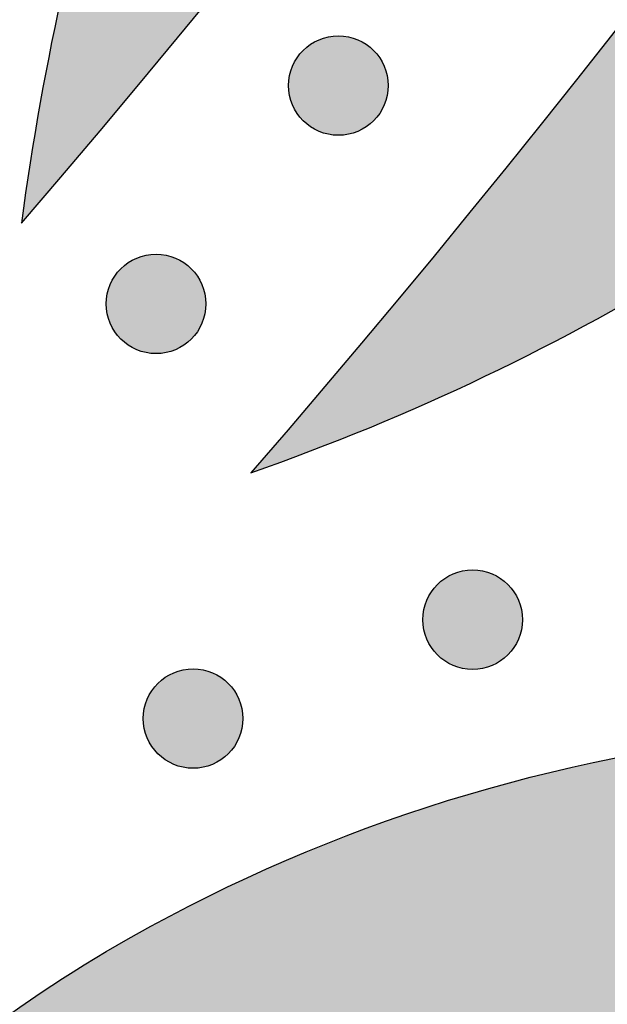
# Model space of a CAD drawing. Header units: millimetres. Extents: x -3873 to -97, y 912 to 4165.
# Tile 210 of 656: x -3035 to -3014, y 1176 to 1211. Entities that reach past the tile are written whole.
import ezdxf

# ---------------------------------------------------------------- set-up
doc = ezdxf.new("R2010")
doc.units = ezdxf.units.MM
doc.layers.add('pattern', color=7, linetype='Continuous', true_color=0x000000)

msp = doc.modelspace()

# ---------------------------------------------------------------- hatches: boundary and pattern name
at = {"layer": 'pattern'}
for points in [[(-2952.738, 1455.281), (-2952.84, 1448.097), (-2953.08, 1440.896), (-2953.459, 1433.682), (-2953.978, 1426.459), (-2954.638, 1419.231), (-2955.439, 1412.002), (-2956.382, 1404.776), (-2957.467, 1397.558), (-2958.694, 1390.351), (-2960.063, 1383.16), (-2961.574, 1375.989), (-2963.225, 1368.841), (-2965.018, 1361.722), (-2966.95, 1354.635), (-2969.021, 1347.585), (-2971.231, 1340.575), (-2973.577, 1333.61), (-2976.058, 1326.693), (-2978.673, 1319.829), (-2981.42, 1313.021), (-2984.297, 1306.273), (-2987.303, 1299.589), (-2990.435, 1292.973), (-2993.69, 1286.427), (-2997.067, 1279.956), (-3000.564, 1273.563), (-3004.176, 1267.25), (-3007.902, 1261.022), (-3011.739, 1254.88), (-3015.684, 1248.828), (-3019.734, 1242.869), (-3023.885, 1237.005), (-3024.897, 1235.091), (-3025.867, 1233.15), (-3026.794, 1231.185), (-3027.676, 1229.197), (-3028.514, 1227.186), (-3029.306, 1225.156), (-3030.052, 1223.106), (-3030.75, 1221.04), (-3031.401, 1218.958), (-3032.003, 1216.862), (-3032.557, 1214.754), (-3033.062, 1212.635), (-3033.518, 1210.508), (-3033.925, 1208.373), (-3034.282, 1206.234), (-3034.589, 1204.09), (-3029.181, 1210.512), (-3023.895, 1217.074), (-3018.736, 1223.772), (-3013.708, 1230.602), (-3008.817, 1237.561), (-3004.067, 1244.645), (-2999.462, 1251.85), (-2995.008, 1259.171), (-2990.709, 1266.603), (-2986.569, 1274.142), (-2982.59, 1281.782), (-2978.778, 1289.518), (-2975.136, 1297.345), (-2971.666, 1305.257), (-2968.371, 1313.249), (-2965.255, 1321.314), (-2962.32, 1329.446), (-2959.567, 1337.64), (-2956.999, 1345.889), (-2954.617, 1354.187), (-2952.422, 1362.527), (-2950.416, 1370.904), (-2948.599, 1379.311), (-2946.972, 1387.741), (-2945.534, 1396.189), (-2944.286, 1404.648), (-2943.227, 1413.111), (-2942.357, 1421.573), (-2941.674, 1430.027), (-2941.178, 1438.467), (-2940.866, 1446.887), (-2940.738, 1455.282)], [(-2929.758, 1428.419), (-2930.401, 1420.543), (-2931.202, 1412.659), (-2932.162, 1404.769), (-2933.282, 1396.88), (-2934.563, 1388.995), (-2936.004, 1381.12), (-2937.606, 1373.26), (-2939.369, 1365.419), (-2941.292, 1357.602), (-2943.375, 1349.815), (-2945.618, 1342.062), (-2948.02, 1334.347), (-2950.579, 1326.677), (-2953.295, 1319.055), (-2956.165, 1311.487), (-2959.189, 1303.977), (-2962.364, 1296.53), (-2965.689, 1289.15), (-2969.161, 1281.841), (-2972.778, 1274.609), (-2976.537, 1267.458), (-2980.436, 1260.391), (-2984.472, 1253.413), (-2988.642, 1246.527), (-2992.942, 1239.738), (-2997.37, 1233.049), (-3001.922, 1226.463), (-3006.594, 1219.984), (-3011.383, 1213.615), (-3016.285, 1207.36), (-3021.297, 1201.22), (-3026.413, 1195.198), (-3024.311, 1195.964), (-3022.224, 1196.789), (-3020.157, 1197.673), (-3018.111, 1198.616), (-3016.088, 1199.616), (-3014.092, 1200.673), (-3012.124, 1201.785), (-3010.187, 1202.952), (-3008.283, 1204.173), (-3006.414, 1205.445), (-3004.583, 1206.767), (-3002.791, 1208.137), (-3001.04, 1209.555), (-2999.332, 1211.017), (-2997.668, 1212.523), (-2996.051, 1214.069), (-2988.979, 1224.053), (-2982.186, 1234.274), (-2975.684, 1244.722), (-2969.483, 1255.384), (-2963.595, 1266.247), (-2958.027, 1277.296), (-2952.79, 1288.518), (-2947.89, 1299.898), (-2943.335, 1311.42), (-2939.13, 1323.068), (-2935.281, 1334.827), (-2931.792, 1346.681), (-2928.665, 1358.612), (-2925.903, 1370.604), (-2923.506, 1382.64), (-2921.475, 1394.705), (-2921.561, 1396.876), (-2921.705, 1399.05), (-2921.908, 1401.223), (-2922.169, 1403.394), (-2922.49, 1405.561), (-2922.868, 1407.72), (-2923.305, 1409.87), (-2923.8, 1412.008), (-2924.352, 1414.132), (-2924.961, 1416.24), (-2925.626, 1418.329), (-2926.347, 1420.397), (-2927.121, 1422.442), (-2927.949, 1424.462), (-2928.828, 1426.455)], [(-3024.552, 1207.746), (-3024.524, 1207.718), (-3024.495, 1207.691), (-3024.465, 1207.664), (-3024.434, 1207.638), (-3024.402, 1207.612), (-3024.37, 1207.587), (-3024.337, 1207.562), (-3024.302, 1207.538), (-3024.268, 1207.515), (-3024.232, 1207.492), (-3024.195, 1207.47), (-3024.158, 1207.449), (-3024.12, 1207.428), (-3024.081, 1207.409), (-3024.042, 1207.39), (-3024.002, 1207.372), (-3023.961, 1207.355), (-3023.92, 1207.339), (-3023.878, 1207.324), (-3023.835, 1207.31), (-3023.792, 1207.297), (-3023.749, 1207.285), (-3023.705, 1207.274), (-3023.661, 1207.264), (-3023.616, 1207.255), (-3023.571, 1207.247), (-3023.526, 1207.241), (-3023.48, 1207.236), (-3023.435, 1207.231), (-3023.389, 1207.228), (-3023.343, 1207.227), (-3023.297, 1207.226), (-3023.251, 1207.227), (-3023.205, 1207.228), (-3023.159, 1207.231), (-3023.114, 1207.236), (-3023.068, 1207.241), (-3023.023, 1207.247), (-3022.978, 1207.255), (-3022.934, 1207.264), (-3022.889, 1207.274), (-3022.845, 1207.285), (-3022.802, 1207.297), (-3022.759, 1207.31), (-3022.716, 1207.324), (-3022.674, 1207.339), (-3022.633, 1207.355), (-3022.592, 1207.372), (-3022.552, 1207.39), (-3022.513, 1207.409), (-3022.474, 1207.429), (-3022.436, 1207.449), (-3022.399, 1207.47), (-3022.362, 1207.492), (-3022.327, 1207.515), (-3022.292, 1207.539), (-3022.258, 1207.563), (-3022.224, 1207.587), (-3022.192, 1207.612), (-3022.16, 1207.638), (-3022.13, 1207.664), (-3022.1, 1207.691), (-3022.071, 1207.718), (-3022.042, 1207.746), (-3022.015, 1207.774), (-3021.988, 1207.803), (-3021.961, 1207.833), (-3021.935, 1207.864), (-3021.909, 1207.895), (-3021.884, 1207.928), (-3021.859, 1207.961), (-3021.835, 1207.995), (-3021.812, 1208.03), (-3021.789, 1208.066), (-3021.767, 1208.102), (-3021.746, 1208.14), (-3021.725, 1208.178), (-3021.706, 1208.216), (-3021.687, 1208.256), (-3021.669, 1208.296), (-3021.652, 1208.337), (-3021.636, 1208.378), (-3021.621, 1208.42), (-3021.606, 1208.462), (-3021.593, 1208.505), (-3021.581, 1208.549), (-3021.57, 1208.593), (-3021.561, 1208.637), (-3021.552, 1208.682), (-3021.544, 1208.727), (-3021.538, 1208.772), (-3021.532, 1208.817), (-3021.528, 1208.863), (-3021.525, 1208.909), (-3021.524, 1208.955), (-3021.523, 1209.001), (-3021.524, 1209.046), (-3021.525, 1209.092), (-3021.528, 1209.138), (-3021.532, 1209.184), (-3021.538, 1209.229), (-3021.544, 1209.274), (-3021.552, 1209.319), (-3021.561, 1209.364), (-3021.57, 1209.408), (-3021.581, 1209.452), (-3021.593, 1209.496), (-3021.607, 1209.539), (-3021.621, 1209.581), (-3021.636, 1209.623), (-3021.652, 1209.664), (-3021.669, 1209.705), (-3021.687, 1209.745), (-3021.706, 1209.785), (-3021.725, 1209.823), (-3021.746, 1209.861), (-3021.767, 1209.899), (-3021.789, 1209.935), (-3021.812, 1209.971), (-3021.835, 1210.006), (-3021.859, 1210.04), (-3021.884, 1210.073), (-3021.909, 1210.106), (-3021.935, 1210.137), (-3021.961, 1210.168), (-3021.988, 1210.198), (-3022.015, 1210.227), (-3022.043, 1210.255), (-3022.071, 1210.283), (-3022.1, 1210.31), (-3022.13, 1210.337), (-3022.161, 1210.363), (-3022.192, 1210.389), (-3022.225, 1210.414), (-3022.258, 1210.438), (-3022.292, 1210.462), (-3022.327, 1210.486), (-3022.363, 1210.509), (-3022.399, 1210.531), (-3022.436, 1210.552), (-3022.474, 1210.572), (-3022.513, 1210.592), (-3022.553, 1210.611), (-3022.593, 1210.629), (-3022.633, 1210.646), (-3022.675, 1210.662), (-3022.717, 1210.677), (-3022.759, 1210.691), (-3022.802, 1210.704), (-3022.846, 1210.716), (-3022.889, 1210.727), (-3022.934, 1210.737), (-3022.978, 1210.746), (-3023.023, 1210.753), (-3023.069, 1210.76), (-3023.114, 1210.765), (-3023.16, 1210.769), (-3023.206, 1210.772), (-3023.251, 1210.774), (-3023.297, 1210.775), (-3023.343, 1210.774), (-3023.389, 1210.772), (-3023.435, 1210.769), (-3023.481, 1210.765), (-3023.526, 1210.76), (-3023.571, 1210.753), (-3023.616, 1210.746), (-3023.661, 1210.737), (-3023.705, 1210.727), (-3023.749, 1210.716), (-3023.793, 1210.704), (-3023.836, 1210.691), (-3023.878, 1210.677), (-3023.92, 1210.662), (-3023.961, 1210.646), (-3024.002, 1210.629), (-3024.042, 1210.611), (-3024.082, 1210.592), (-3024.12, 1210.572), (-3024.158, 1210.552), (-3024.196, 1210.53), (-3024.232, 1210.508), (-3024.268, 1210.486), (-3024.303, 1210.462), (-3024.337, 1210.438), (-3024.37, 1210.414), (-3024.403, 1210.388), (-3024.434, 1210.363), (-3024.465, 1210.336), (-3024.495, 1210.31), (-3024.524, 1210.282), (-3024.552, 1210.255), (-3024.579, 1210.227), (-3024.607, 1210.198), (-3024.633, 1210.168), (-3024.66, 1210.137), (-3024.685, 1210.105), (-3024.711, 1210.073), (-3024.735, 1210.04), (-3024.759, 1210.006), (-3024.783, 1209.971), (-3024.805, 1209.935), (-3024.827, 1209.899), (-3024.849, 1209.861), (-3024.869, 1209.823), (-3024.889, 1209.784), (-3024.908, 1209.745), (-3024.926, 1209.705), (-3024.943, 1209.664), (-3024.959, 1209.623), (-3024.974, 1209.581), (-3024.988, 1209.538), (-3025.001, 1209.495), (-3025.013, 1209.452), (-3025.024, 1209.408), (-3025.034, 1209.364), (-3025.043, 1209.319), (-3025.05, 1209.274), (-3025.057, 1209.229), (-3025.062, 1209.183), (-3025.066, 1209.138), (-3025.069, 1209.092), (-3025.071, 1209.046), (-3025.072, 1209), (-3025.071, 1208.954), (-3025.069, 1208.908), (-3025.066, 1208.863), (-3025.062, 1208.817), (-3025.057, 1208.772), (-3025.05, 1208.726), (-3025.043, 1208.681), (-3025.034, 1208.637), (-3025.024, 1208.592), (-3025.013, 1208.548), (-3025.001, 1208.505), (-3024.988, 1208.462), (-3024.974, 1208.42), (-3024.959, 1208.378), (-3024.943, 1208.336), (-3024.926, 1208.296), (-3024.908, 1208.255), (-3024.889, 1208.216), (-3024.869, 1208.177), (-3024.849, 1208.139), (-3024.827, 1208.102), (-3024.805, 1208.066), (-3024.783, 1208.03), (-3024.759, 1207.995), (-3024.735, 1207.961), (-3024.71, 1207.928), (-3024.685, 1207.895), (-3024.659, 1207.863), (-3024.633, 1207.833), (-3024.606, 1207.803), (-3024.579, 1207.774)], [(-3031.047, 1199.963), (-3031.019, 1199.935), (-3030.99, 1199.908), (-3030.96, 1199.881), (-3030.929, 1199.855), (-3030.898, 1199.829), (-3030.865, 1199.804), (-3030.832, 1199.779), (-3030.798, 1199.755), (-3030.763, 1199.732), (-3030.727, 1199.709), (-3030.691, 1199.687), (-3030.654, 1199.666), (-3030.616, 1199.645), (-3030.577, 1199.626), (-3030.537, 1199.607), (-3030.497, 1199.589), (-3030.457, 1199.572), (-3030.415, 1199.556), (-3030.373, 1199.541), (-3030.331, 1199.527), (-3030.288, 1199.513), (-3030.244, 1199.501), (-3030.2, 1199.49), (-3030.156, 1199.481), (-3030.111, 1199.472), (-3030.067, 1199.464), (-3030.021, 1199.458), (-3029.976, 1199.452), (-3029.93, 1199.448), (-3029.884, 1199.445), (-3029.839, 1199.444), (-3029.793, 1199.443), (-3029.747, 1199.444), (-3029.701, 1199.445), (-3029.655, 1199.448), (-3029.609, 1199.453), (-3029.564, 1199.458), (-3029.519, 1199.464), (-3029.474, 1199.472), (-3029.429, 1199.481), (-3029.385, 1199.491), (-3029.341, 1199.502), (-3029.297, 1199.514), (-3029.254, 1199.527), (-3029.212, 1199.541), (-3029.17, 1199.556), (-3029.129, 1199.572), (-3029.088, 1199.589), (-3029.048, 1199.607), (-3029.008, 1199.626), (-3028.97, 1199.645), (-3028.932, 1199.666), (-3028.894, 1199.687), (-3028.858, 1199.709), (-3028.822, 1199.732), (-3028.787, 1199.755), (-3028.753, 1199.779), (-3028.72, 1199.804), (-3028.687, 1199.829), (-3028.656, 1199.855), (-3028.625, 1199.881), (-3028.595, 1199.908), (-3028.566, 1199.935), (-3028.538, 1199.963), (-3028.51, 1199.991), (-3028.483, 1200.02), (-3028.457, 1200.05), (-3028.43, 1200.081), (-3028.405, 1200.112), (-3028.379, 1200.145), (-3028.355, 1200.178), (-3028.331, 1200.212), (-3028.307, 1200.247), (-3028.285, 1200.283), (-3028.263, 1200.319), (-3028.241, 1200.356), (-3028.221, 1200.394), (-3028.201, 1200.433), (-3028.182, 1200.473), (-3028.164, 1200.513), (-3028.147, 1200.553), (-3028.131, 1200.595), (-3028.116, 1200.637), (-3028.102, 1200.679), (-3028.089, 1200.722), (-3028.077, 1200.766), (-3028.066, 1200.81), (-3028.056, 1200.854), (-3028.047, 1200.899), (-3028.04, 1200.943), (-3028.033, 1200.989), (-3028.028, 1201.034), (-3028.024, 1201.08), (-3028.021, 1201.126), (-3028.019, 1201.172), (-3028.018, 1201.217), (-3028.019, 1201.263), (-3028.021, 1201.309), (-3028.024, 1201.355), (-3028.028, 1201.401), (-3028.033, 1201.446), (-3028.04, 1201.491), (-3028.047, 1201.536), (-3028.056, 1201.581), (-3028.066, 1201.625), (-3028.077, 1201.669), (-3028.089, 1201.713), (-3028.102, 1201.756), (-3028.116, 1201.798), (-3028.131, 1201.84), (-3028.147, 1201.881), (-3028.164, 1201.922), (-3028.182, 1201.962), (-3028.201, 1202.002), (-3028.221, 1202.04), (-3028.241, 1202.078), (-3028.263, 1202.116), (-3028.285, 1202.152), (-3028.307, 1202.188), (-3028.331, 1202.223), (-3028.355, 1202.257), (-3028.38, 1202.29), (-3028.405, 1202.323), (-3028.431, 1202.354), (-3028.457, 1202.385), (-3028.484, 1202.415), (-3028.511, 1202.444), (-3028.538, 1202.472), (-3028.566, 1202.5), (-3028.595, 1202.527), (-3028.625, 1202.553), (-3028.656, 1202.58), (-3028.688, 1202.605), (-3028.72, 1202.631), (-3028.753, 1202.655), (-3028.787, 1202.679), (-3028.822, 1202.703), (-3028.858, 1202.725), (-3028.895, 1202.748), (-3028.932, 1202.769), (-3028.97, 1202.789), (-3029.009, 1202.809), (-3029.048, 1202.828), (-3029.088, 1202.846), (-3029.129, 1202.863), (-3029.17, 1202.879), (-3029.212, 1202.894), (-3029.255, 1202.908), (-3029.298, 1202.921), (-3029.341, 1202.933), (-3029.385, 1202.944), (-3029.429, 1202.954), (-3029.474, 1202.963), (-3029.519, 1202.97), (-3029.564, 1202.977), (-3029.61, 1202.982), (-3029.655, 1202.986), (-3029.701, 1202.989), (-3029.747, 1202.991), (-3029.793, 1202.992), (-3029.839, 1202.991), (-3029.885, 1202.989), (-3029.93, 1202.986), (-3029.976, 1202.982), (-3030.022, 1202.977), (-3030.067, 1202.97), (-3030.112, 1202.963), (-3030.156, 1202.954), (-3030.201, 1202.944), (-3030.245, 1202.933), (-3030.288, 1202.921), (-3030.331, 1202.908), (-3030.374, 1202.894), (-3030.415, 1202.879), (-3030.457, 1202.863), (-3030.498, 1202.846), (-3030.538, 1202.828), (-3030.577, 1202.809), (-3030.616, 1202.789), (-3030.654, 1202.769), (-3030.691, 1202.747), (-3030.728, 1202.725), (-3030.763, 1202.703), (-3030.798, 1202.679), (-3030.832, 1202.655), (-3030.866, 1202.63), (-3030.898, 1202.605), (-3030.93, 1202.579), (-3030.96, 1202.553), (-3030.99, 1202.527), (-3031.019, 1202.499), (-3031.047, 1202.472), (-3031.075, 1202.444), (-3031.102, 1202.415), (-3031.129, 1202.385), (-3031.155, 1202.354), (-3031.181, 1202.322), (-3031.206, 1202.29), (-3031.231, 1202.257), (-3031.255, 1202.223), (-3031.278, 1202.188), (-3031.301, 1202.152), (-3031.323, 1202.115), (-3031.344, 1202.078), (-3031.365, 1202.04), (-3031.384, 1202.001), (-3031.403, 1201.962), (-3031.421, 1201.922), (-3031.438, 1201.881), (-3031.454, 1201.84), (-3031.469, 1201.798), (-3031.483, 1201.755), (-3031.497, 1201.712), (-3031.509, 1201.669), (-3031.52, 1201.625), (-3031.529, 1201.581), (-3031.538, 1201.536), (-3031.546, 1201.491), (-3031.552, 1201.446), (-3031.558, 1201.4), (-3031.562, 1201.355), (-3031.565, 1201.309), (-3031.566, 1201.263), (-3031.567, 1201.217), (-3031.566, 1201.171), (-3031.565, 1201.125), (-3031.562, 1201.08), (-3031.558, 1201.034), (-3031.552, 1200.988), (-3031.546, 1200.943), (-3031.538, 1200.898), (-3031.529, 1200.854), (-3031.519, 1200.809), (-3031.509, 1200.765), (-3031.496, 1200.722), (-3031.483, 1200.679), (-3031.469, 1200.636), (-3031.454, 1200.595), (-3031.438, 1200.553), (-3031.421, 1200.512), (-3031.403, 1200.472), (-3031.384, 1200.433), (-3031.365, 1200.394), (-3031.344, 1200.356), (-3031.323, 1200.319), (-3031.301, 1200.282), (-3031.278, 1200.247), (-3031.255, 1200.212), (-3031.231, 1200.178), (-3031.206, 1200.144), (-3031.181, 1200.112), (-3031.155, 1200.08), (-3031.129, 1200.05), (-3031.102, 1200.02), (-3031.075, 1199.991)], [(-3019.769, 1188.702), (-3019.74, 1188.675), (-3019.711, 1188.648), (-3019.681, 1188.621), (-3019.651, 1188.595), (-3019.619, 1188.569), (-3019.587, 1188.544), (-3019.553, 1188.519), (-3019.519, 1188.495), (-3019.484, 1188.472), (-3019.449, 1188.449), (-3019.412, 1188.427), (-3019.375, 1188.406), (-3019.337, 1188.385), (-3019.298, 1188.365), (-3019.259, 1188.347), (-3019.219, 1188.329), (-3019.178, 1188.312), (-3019.137, 1188.295), (-3019.095, 1188.28), (-3019.052, 1188.266), (-3019.009, 1188.253), (-3018.966, 1188.241), (-3018.922, 1188.23), (-3018.877, 1188.22), (-3018.833, 1188.212), (-3018.788, 1188.204), (-3018.743, 1188.197), (-3018.697, 1188.192), (-3018.651, 1188.188), (-3018.606, 1188.185), (-3018.56, 1188.183), (-3018.514, 1188.183), (-3018.468, 1188.183), (-3018.422, 1188.185), (-3018.376, 1188.188), (-3018.331, 1188.192), (-3018.285, 1188.198), (-3018.24, 1188.204), (-3018.195, 1188.212), (-3018.15, 1188.22), (-3018.106, 1188.23), (-3018.062, 1188.241), (-3018.019, 1188.253), (-3017.976, 1188.266), (-3017.933, 1188.28), (-3017.891, 1188.296), (-3017.85, 1188.312), (-3017.809, 1188.329), (-3017.769, 1188.347), (-3017.73, 1188.365), (-3017.691, 1188.385), (-3017.653, 1188.406), (-3017.616, 1188.427), (-3017.579, 1188.449), (-3017.543, 1188.472), (-3017.509, 1188.495), (-3017.474, 1188.519), (-3017.441, 1188.544), (-3017.409, 1188.569), (-3017.377, 1188.595), (-3017.346, 1188.621), (-3017.316, 1188.648), (-3017.287, 1188.675), (-3017.259, 1188.702), (-3017.232, 1188.731), (-3017.205, 1188.76), (-3017.178, 1188.79), (-3017.152, 1188.82), (-3017.126, 1188.852), (-3017.101, 1188.884), (-3017.076, 1188.918), (-3017.052, 1188.952), (-3017.029, 1188.987), (-3017.006, 1189.022), (-3016.984, 1189.059), (-3016.963, 1189.096), (-3016.942, 1189.134), (-3016.922, 1189.173), (-3016.904, 1189.212), (-3016.886, 1189.252), (-3016.869, 1189.293), (-3016.852, 1189.334), (-3016.837, 1189.376), (-3016.823, 1189.419), (-3016.81, 1189.462), (-3016.798, 1189.505), (-3016.787, 1189.549), (-3016.777, 1189.594), (-3016.769, 1189.638), (-3016.761, 1189.683), (-3016.754, 1189.728), (-3016.749, 1189.774), (-3016.745, 1189.82), (-3016.742, 1189.865), (-3016.74, 1189.911), (-3016.74, 1189.957), (-3016.74, 1190.003), (-3016.742, 1190.049), (-3016.745, 1190.095), (-3016.749, 1190.14), (-3016.755, 1190.186), (-3016.761, 1190.231), (-3016.769, 1190.276), (-3016.777, 1190.321), (-3016.787, 1190.365), (-3016.798, 1190.409), (-3016.81, 1190.452), (-3016.823, 1190.495), (-3016.837, 1190.538), (-3016.853, 1190.58), (-3016.869, 1190.621), (-3016.886, 1190.662), (-3016.904, 1190.702), (-3016.922, 1190.741), (-3016.942, 1190.78), (-3016.963, 1190.818), (-3016.984, 1190.855), (-3017.006, 1190.892), (-3017.029, 1190.928), (-3017.052, 1190.962), (-3017.076, 1190.997), (-3017.101, 1191.03), (-3017.126, 1191.062), (-3017.152, 1191.094), (-3017.178, 1191.125), (-3017.205, 1191.155), (-3017.232, 1191.184), (-3017.259, 1191.212), (-3017.288, 1191.239), (-3017.317, 1191.266), (-3017.347, 1191.293), (-3017.377, 1191.319), (-3017.409, 1191.345), (-3017.441, 1191.37), (-3017.475, 1191.395), (-3017.509, 1191.419), (-3017.544, 1191.442), (-3017.579, 1191.465), (-3017.616, 1191.487), (-3017.653, 1191.508), (-3017.691, 1191.529), (-3017.73, 1191.549), (-3017.769, 1191.567), (-3017.809, 1191.585), (-3017.85, 1191.602), (-3017.892, 1191.619), (-3017.933, 1191.634), (-3017.976, 1191.648), (-3018.019, 1191.661), (-3018.062, 1191.673), (-3018.106, 1191.684), (-3018.151, 1191.694), (-3018.195, 1191.702), (-3018.24, 1191.71), (-3018.285, 1191.717), (-3018.331, 1191.722), (-3018.377, 1191.726), (-3018.422, 1191.729), (-3018.468, 1191.731), (-3018.514, 1191.731), (-3018.56, 1191.731), (-3018.606, 1191.729), (-3018.652, 1191.726), (-3018.697, 1191.722), (-3018.743, 1191.716), (-3018.788, 1191.71), (-3018.833, 1191.702), (-3018.878, 1191.694), (-3018.922, 1191.684), (-3018.966, 1191.673), (-3019.009, 1191.661), (-3019.052, 1191.648), (-3019.095, 1191.634), (-3019.137, 1191.618), (-3019.178, 1191.602), (-3019.219, 1191.585), (-3019.259, 1191.567), (-3019.298, 1191.549), (-3019.337, 1191.529), (-3019.375, 1191.508), (-3019.412, 1191.487), (-3019.449, 1191.465), (-3019.485, 1191.442), (-3019.52, 1191.419), (-3019.554, 1191.395), (-3019.587, 1191.37), (-3019.619, 1191.345), (-3019.651, 1191.319), (-3019.682, 1191.293), (-3019.712, 1191.266), (-3019.741, 1191.239), (-3019.769, 1191.212), (-3019.796, 1191.183), (-3019.823, 1191.154), (-3019.85, 1191.124), (-3019.876, 1191.094), (-3019.902, 1191.062), (-3019.927, 1191.03), (-3019.952, 1190.996), (-3019.976, 1190.962), (-3019.999, 1190.927), (-3020.022, 1190.892), (-3020.044, 1190.855), (-3020.065, 1190.818), (-3020.086, 1190.78), (-3020.106, 1190.741), (-3020.124, 1190.702), (-3020.142, 1190.662), (-3020.159, 1190.621), (-3020.176, 1190.579), (-3020.191, 1190.538), (-3020.205, 1190.495), (-3020.218, 1190.452), (-3020.23, 1190.409), (-3020.241, 1190.365), (-3020.251, 1190.32), (-3020.259, 1190.276), (-3020.267, 1190.231), (-3020.274, 1190.186), (-3020.279, 1190.14), (-3020.283, 1190.094), (-3020.286, 1190.049), (-3020.288, 1190.003), (-3020.288, 1189.957), (-3020.288, 1189.911), (-3020.286, 1189.865), (-3020.283, 1189.819), (-3020.279, 1189.774), (-3020.273, 1189.728), (-3020.267, 1189.683), (-3020.259, 1189.638), (-3020.251, 1189.593), (-3020.241, 1189.549), (-3020.23, 1189.505), (-3020.218, 1189.462), (-3020.205, 1189.419), (-3020.191, 1189.376), (-3020.175, 1189.334), (-3020.159, 1189.293), (-3020.142, 1189.252), (-3020.124, 1189.212), (-3020.106, 1189.173), (-3020.086, 1189.134), (-3020.065, 1189.096), (-3020.044, 1189.059), (-3020.022, 1189.022), (-3019.999, 1188.986), (-3019.976, 1188.951), (-3019.952, 1188.917), (-3019.927, 1188.884), (-3019.902, 1188.852), (-3019.876, 1188.82), (-3019.85, 1188.789), (-3019.823, 1188.759), (-3019.796, 1188.73)], [(-3029.727, 1185.177), (-3029.699, 1185.15), (-3029.67, 1185.123), (-3029.64, 1185.096), (-3029.61, 1185.07), (-3029.578, 1185.044), (-3029.546, 1185.019), (-3029.512, 1184.994), (-3029.478, 1184.97), (-3029.443, 1184.947), (-3029.408, 1184.924), (-3029.371, 1184.902), (-3029.334, 1184.881), (-3029.296, 1184.86), (-3029.257, 1184.841), (-3029.218, 1184.822), (-3029.178, 1184.804), (-3029.137, 1184.787), (-3029.095, 1184.771), (-3029.054, 1184.756), (-3029.011, 1184.741), (-3028.968, 1184.728), (-3028.925, 1184.716), (-3028.881, 1184.705), (-3028.836, 1184.695), (-3028.792, 1184.687), (-3028.747, 1184.679), (-3028.702, 1184.673), (-3028.656, 1184.667), (-3028.61, 1184.663), (-3028.565, 1184.66), (-3028.519, 1184.658), (-3028.473, 1184.658), (-3028.427, 1184.658), (-3028.381, 1184.66), (-3028.335, 1184.663), (-3028.29, 1184.667), (-3028.244, 1184.673), (-3028.199, 1184.679), (-3028.154, 1184.687), (-3028.109, 1184.696), (-3028.065, 1184.705), (-3028.021, 1184.716), (-3027.978, 1184.728), (-3027.935, 1184.742), (-3027.892, 1184.756), (-3027.85, 1184.771), (-3027.809, 1184.787), (-3027.768, 1184.804), (-3027.728, 1184.822), (-3027.689, 1184.841), (-3027.65, 1184.86), (-3027.612, 1184.881), (-3027.575, 1184.902), (-3027.538, 1184.924), (-3027.502, 1184.947), (-3027.467, 1184.97), (-3027.433, 1184.994), (-3027.4, 1185.019), (-3027.368, 1185.044), (-3027.336, 1185.07), (-3027.305, 1185.096), (-3027.275, 1185.123), (-3027.246, 1185.15), (-3027.218, 1185.178), (-3027.191, 1185.206), (-3027.164, 1185.235), (-3027.137, 1185.265), (-3027.111, 1185.295), (-3027.085, 1185.327), (-3027.06, 1185.36), (-3027.035, 1185.393), (-3027.011, 1185.427), (-3026.988, 1185.462), (-3026.965, 1185.498), (-3026.943, 1185.534), (-3026.921, 1185.571), (-3026.901, 1185.609), (-3026.881, 1185.648), (-3026.863, 1185.687), (-3026.845, 1185.728), (-3026.828, 1185.768), (-3026.811, 1185.81), (-3026.796, 1185.852), (-3026.782, 1185.894), (-3026.769, 1185.937), (-3026.757, 1185.981), (-3026.746, 1186.024), (-3026.736, 1186.069), (-3026.728, 1186.113), (-3026.72, 1186.158), (-3026.713, 1186.204), (-3026.708, 1186.249), (-3026.704, 1186.295), (-3026.701, 1186.341), (-3026.699, 1186.386), (-3026.699, 1186.432), (-3026.699, 1186.478), (-3026.701, 1186.524), (-3026.704, 1186.57), (-3026.708, 1186.616), (-3026.713, 1186.661), (-3026.72, 1186.706), (-3026.728, 1186.751), (-3026.736, 1186.796), (-3026.746, 1186.84), (-3026.757, 1186.884), (-3026.769, 1186.928), (-3026.782, 1186.971), (-3026.796, 1187.013), (-3026.812, 1187.055), (-3026.828, 1187.096), (-3026.845, 1187.137), (-3026.863, 1187.177), (-3026.881, 1187.217), (-3026.901, 1187.255), (-3026.922, 1187.293), (-3026.943, 1187.331), (-3026.965, 1187.367), (-3026.988, 1187.403), (-3027.011, 1187.438), (-3027.035, 1187.472), (-3027.06, 1187.505), (-3027.085, 1187.537), (-3027.111, 1187.569), (-3027.137, 1187.6), (-3027.164, 1187.63), (-3027.191, 1187.659), (-3027.218, 1187.687), (-3027.247, 1187.714), (-3027.276, 1187.742), (-3027.306, 1187.768), (-3027.336, 1187.795), (-3027.368, 1187.82), (-3027.4, 1187.846), (-3027.434, 1187.87), (-3027.468, 1187.894), (-3027.503, 1187.918), (-3027.538, 1187.94), (-3027.575, 1187.962), (-3027.612, 1187.984), (-3027.65, 1188.004), (-3027.689, 1188.024), (-3027.728, 1188.043), (-3027.768, 1188.061), (-3027.809, 1188.078), (-3027.85, 1188.094), (-3027.892, 1188.109), (-3027.935, 1188.123), (-3027.978, 1188.136), (-3028.021, 1188.148), (-3028.065, 1188.159), (-3028.11, 1188.169), (-3028.154, 1188.178), (-3028.199, 1188.185), (-3028.244, 1188.192), (-3028.29, 1188.197), (-3028.336, 1188.201), (-3028.381, 1188.204), (-3028.427, 1188.206), (-3028.473, 1188.206), (-3028.519, 1188.206), (-3028.565, 1188.204), (-3028.611, 1188.201), (-3028.656, 1188.197), (-3028.702, 1188.192), (-3028.747, 1188.185), (-3028.792, 1188.178), (-3028.837, 1188.169), (-3028.881, 1188.159), (-3028.925, 1188.148), (-3028.968, 1188.136), (-3029.011, 1188.123), (-3029.054, 1188.109), (-3029.096, 1188.094), (-3029.137, 1188.077), (-3029.178, 1188.06), (-3029.218, 1188.043), (-3029.257, 1188.024), (-3029.296, 1188.004), (-3029.334, 1187.984), (-3029.371, 1187.962), (-3029.408, 1187.94), (-3029.444, 1187.917), (-3029.478, 1187.894), (-3029.513, 1187.87), (-3029.546, 1187.845), (-3029.578, 1187.82), (-3029.61, 1187.794), (-3029.641, 1187.768), (-3029.671, 1187.741), (-3029.7, 1187.714), (-3029.728, 1187.687), (-3029.755, 1187.659), (-3029.782, 1187.629), (-3029.809, 1187.6), (-3029.835, 1187.569), (-3029.861, 1187.537), (-3029.886, 1187.505), (-3029.911, 1187.472), (-3029.935, 1187.437), (-3029.958, 1187.403), (-3029.981, 1187.367), (-3030.003, 1187.33), (-3030.024, 1187.293), (-3030.045, 1187.255), (-3030.065, 1187.216), (-3030.083, 1187.177), (-3030.101, 1187.137), (-3030.118, 1187.096), (-3030.134, 1187.055), (-3030.15, 1187.013), (-3030.164, 1186.97), (-3030.177, 1186.927), (-3030.189, 1186.884), (-3030.2, 1186.84), (-3030.21, 1186.796), (-3030.218, 1186.751), (-3030.226, 1186.706), (-3030.232, 1186.661), (-3030.238, 1186.615), (-3030.242, 1186.57), (-3030.245, 1186.524), (-3030.247, 1186.478), (-3030.247, 1186.432), (-3030.247, 1186.386), (-3030.245, 1186.34), (-3030.242, 1186.294), (-3030.238, 1186.249), (-3030.232, 1186.203), (-3030.226, 1186.158), (-3030.218, 1186.113), (-3030.21, 1186.068), (-3030.2, 1186.024), (-3030.189, 1185.98), (-3030.177, 1185.937), (-3030.164, 1185.894), (-3030.15, 1185.851), (-3030.134, 1185.809), (-3030.118, 1185.768), (-3030.101, 1185.727), (-3030.083, 1185.687), (-3030.064, 1185.648), (-3030.045, 1185.609), (-3030.024, 1185.571), (-3030.003, 1185.534), (-3029.981, 1185.497), (-3029.958, 1185.462), (-3029.935, 1185.427), (-3029.911, 1185.393), (-3029.886, 1185.359), (-3029.861, 1185.327), (-3029.835, 1185.295), (-3029.809, 1185.264), (-3029.782, 1185.235), (-3029.755, 1185.206)], [(-3033.158, 1161.811), (-3033.647, 1161.314), (-3034.127, 1160.807), (-3034.599, 1160.292), (-3035.061, 1159.767), (-3035.515, 1159.234), (-3035.959, 1158.693), (-3036.393, 1158.144), (-3036.818, 1157.587), (-3037.233, 1157.022), (-3037.637, 1156.45), (-3038.031, 1155.872), (-3038.415, 1155.286), (-3038.788, 1154.695), (-3039.149, 1154.097), (-3039.5, 1153.493), (-3039.84, 1152.884), (-3040.405, 1151.815), (-3040.944, 1150.729), (-3041.455, 1149.627), (-3041.937, 1148.509), (-3042.39, 1147.378), (-3042.814, 1146.234), (-3043.207, 1145.078), (-3043.57, 1143.912), (-3043.902, 1142.737), (-3044.203, 1141.554), (-3044.471, 1140.364), (-3044.708, 1139.168), (-3044.913, 1137.969), (-3045.086, 1136.766), (-3045.227, 1135.562), (-3045.336, 1134.358), (-3045.422, 1133.105), (-3045.484, 1131.849), (-3045.523, 1130.591), (-3045.539, 1129.331), (-3045.532, 1128.07), (-3045.501, 1126.809), (-3045.447, 1125.549), (-3045.37, 1124.289), (-3045.27, 1123.031), (-3045.146, 1121.775), (-3044.999, 1120.523), (-3044.83, 1119.274), (-3044.637, 1118.029), (-3044.422, 1116.788), (-3044.184, 1115.554), (-3043.924, 1114.325), (-3043.156, 1111.079), (-3042.295, 1107.852), (-3041.34, 1104.648), (-3040.294, 1101.472), (-3039.158, 1098.327), (-3037.932, 1095.218), (-3036.619, 1092.147), (-3035.22, 1089.119), (-3050.959, 1095.642), (-3052.325, 1099.604), (-3053.562, 1103.61), (-3054.667, 1107.654), (-3055.64, 1111.73), (-3055.946, 1113.175), (-3056.225, 1114.626), (-3056.479, 1116.085), (-3056.705, 1117.548), (-3056.905, 1119.017), (-3057.077, 1120.49), (-3057.222, 1121.966), (-3057.34, 1123.445), (-3057.431, 1124.926), (-3057.494, 1126.408), (-3057.53, 1127.89), (-3057.539, 1129.372), (-3057.52, 1130.853), (-3057.474, 1132.333), (-3057.401, 1133.809), (-3057.301, 1135.282), (-3057.163, 1136.801), (-3056.986, 1138.318), (-3056.768, 1139.834), (-3056.509, 1141.346), (-3056.21, 1142.853), (-3055.872, 1144.353), (-3055.493, 1145.844), (-3055.075, 1147.326), (-3054.617, 1148.795), (-3054.121, 1150.252), (-3053.587, 1151.694), (-3053.016, 1153.12), (-3052.408, 1154.528), (-3051.764, 1155.918), (-3051.085, 1157.287), (-3050.372, 1158.634), (-3049.929, 1159.43), (-3049.471, 1160.218), (-3048.998, 1160.999), (-3048.511, 1161.772), (-3048.01, 1162.537), (-3047.495, 1163.293), (-3046.967, 1164.04), (-3046.425, 1164.777), (-3045.87, 1165.505), (-3045.303, 1166.222), (-3044.723, 1166.929), (-3044.13, 1167.625), (-3043.526, 1168.311), (-3042.91, 1168.984), (-3042.282, 1169.646), (-3041.644, 1170.296), (-3040.994, 1170.934), (-3040.332, 1171.562), (-3039.659, 1172.178), (-3038.974, 1172.783), (-3038.278, 1173.375), (-3037.571, 1173.955), (-3036.853, 1174.523), (-3036.126, 1175.078), (-3035.389, 1175.62), (-3034.642, 1176.148), (-3033.886, 1176.663), (-3033.121, 1177.164), (-3032.348, 1177.651), (-3031.567, 1178.124), (-3030.779, 1178.583), (-3029.983, 1179.026), (-3028.636, 1179.739), (-3027.267, 1180.418), (-3025.878, 1181.062), (-3024.47, 1181.671), (-3023.044, 1182.242), (-3021.602, 1182.777), (-3020.145, 1183.273), (-3018.676, 1183.73), (-3017.194, 1184.149), (-3015.703, 1184.528), (-3014.203, 1184.867), (-3012.696, 1185.166), (-3011.184, 1185.424), (-3009.669, 1185.643), (-3008.151, 1185.821), (-3006.633, 1185.958), (-3005.16, 1186.059), (-3003.683, 1186.132), (-3002.204, 1186.179), (-3000.723, 1186.198), (-2999.241, 1186.189), (-2997.758, 1186.154), (-2996.276, 1186.091), (-2994.796, 1186), (-2993.317, 1185.882), (-2991.84, 1185.737), (-2990.367, 1185.565), (-2988.899, 1185.366), (-2987.435, 1185.139), (-2985.977, 1184.887), (-2984.525, 1184.607), (-2983.081, 1184.301), (-2979.004, 1183.329), (-2974.96, 1182.225), (-2970.954, 1180.989), (-2966.992, 1179.624), (-2960.466, 1163.885), (-2963.494, 1165.283), (-2966.565, 1166.596), (-2969.675, 1167.821), (-2972.82, 1168.958), (-2975.996, 1170.003), (-2979.2, 1170.957), (-2982.427, 1171.818), (-2985.673, 1172.585), (-2986.902, 1172.845), (-2988.137, 1173.083), (-2989.377, 1173.298), (-2990.622, 1173.49), (-2991.871, 1173.66), (-2993.124, 1173.806), (-2994.38, 1173.93), (-2995.638, 1174.03), (-2996.897, 1174.107), (-2998.158, 1174.16), (-2999.419, 1174.191), (-3000.68, 1174.198), (-3001.939, 1174.182), (-3003.197, 1174.142), (-3004.453, 1174.08), (-3005.706, 1173.994), (-3006.911, 1173.885), (-3008.115, 1173.744), (-3009.317, 1173.571), (-3010.517, 1173.365), (-3011.712, 1173.128), (-3012.902, 1172.859), (-3014.085, 1172.559), (-3015.261, 1172.227), (-3016.427, 1171.864), (-3017.582, 1171.47), (-3018.726, 1171.046), (-3019.857, 1170.592), (-3020.975, 1170.11), (-3022.077, 1169.599), (-3023.163, 1169.06), (-3024.232, 1168.495), (-3024.841, 1168.155), (-3025.444, 1167.804), (-3026.042, 1167.442), (-3026.634, 1167.069), (-3027.219, 1166.686), (-3027.798, 1166.292), (-3028.369, 1165.887), (-3028.934, 1165.472), (-3029.491, 1165.047), (-3030.04, 1164.613), (-3030.581, 1164.169), (-3031.114, 1163.715), (-3031.638, 1163.252), (-3032.154, 1162.78), (-3032.661, 1162.3)]]:
    msp.add_hatch(color=256, dxfattribs=at).paths.add_polyline_path(points, flags=0)

# ---------------------------------------------------------------- linework, layer by layer
for centre in [(-3023.297, 1209), (-3029.793, 1201.217), (-3018.514, 1189.957), (-3028.473, 1186.432)]:
    msp.add_circle(centre, 1.774, dxfattribs=at)
for centre, radius, start, end in [((-3328.434, 1457.006), 387.7, 319.28107, 359.74518), ((-2940.485, 1191.686), 94.918, 151.48021, 172.49057), ((-3053.312, 1272.338), 81.695, 289.22395, 314.50013)]:
    msp.add_arc(centre, radius, start, end, dxfattribs=at)
at = {"layer": 'pattern', "extrusion": (0, 0, -1)}
for centre, radius, start, end in [((3328.434, 1457.006), 399.7, 184.10139, 220.92045), ((3002.148, 1128.058), 58.073, 61.35981, 85.57118), ((3005.455, 1134.113), 51.175, 44.9953, 61.3598)]:
    msp.add_arc(centre, radius, start, end, dxfattribs=at)

doc.saveas('drawing.dxf')
